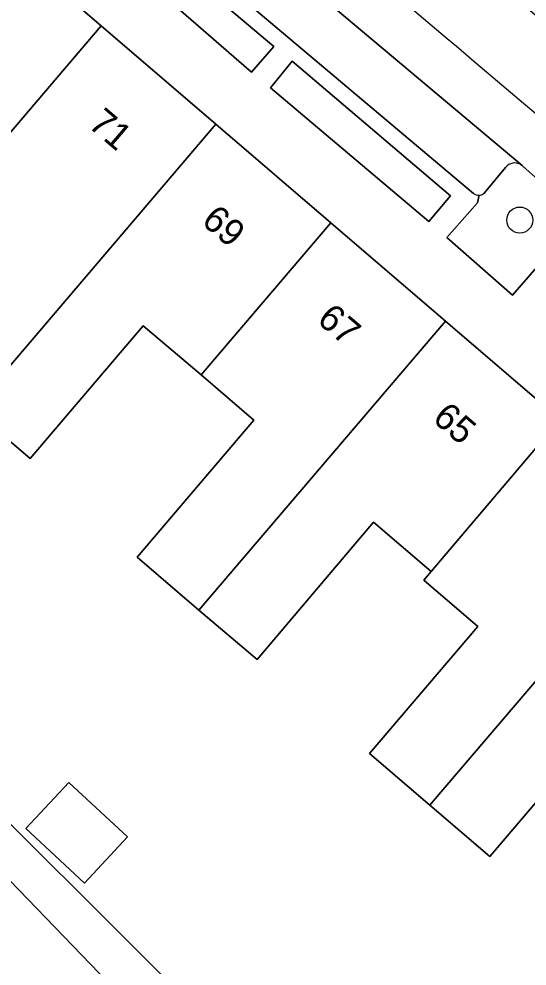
# Model space of a CAD drawing. Extents: x 159716 to 160783, y 383290 to 384031.
# Drawn here: x 160364.55 to 160383.63, y 383649.89 to 383685.43 of the extents above; entities that cross this region are included whole.
import ezdxf

# ---------------------------------------------------------------- set-up
doc = ezdxf.new("R2010")
doc.units = 0
for name, color, linetype in [('IMGEO_Boom', 7, 'Continuous'), ('IMGEO_Erf', 7, 'Continuous'), ('IMGEO_Groenvoorziening', 7, 'Continuous'), ('IMGEO_Pand', 7, 'Continuous'), ('IMGEO_Pand_nummerreeks', 7, 'Continuous'), ('IMGEO_Parkeervlak_open', 7, 'Continuous'), ('IMGEO_Rijbaan_lokaal_gesloten', 7, 'Continuous'), ('IMGEO_Rijbaan_lokaal_open', 7, 'Continuous'), ('IMGEO_Voetpad_open', 7, 'Continuous')]:
    doc.layers.add(name, color=color, linetype=linetype)

msp = doc.modelspace()

# ---------------------------------------------------------------- linework, layer by layer
at = {"layer": 'IMGEO_Boom'}
msp.add_circle((160383.356, 383677.882), 0.489, dxfattribs=at)
at = {"layer": 'IMGEO_Erf'}
for points in [[(160388.712, 383648.669), (160387.066, 383650.075), (160385.793, 383651.162), (160390.046, 383656.145), (160388.65, 383657.338), (160386.585, 383659.104), (160386.263, 383658.727), (160382.234, 383654.007), (160379.984, 383655.928), (160377.713, 383657.866), (160381.786, 383662.637), (160379.753, 383664.373), (160380.026, 383664.694), (160377.861, 383666.541), (160373.49, 383661.388), (160371.31, 383663.249), (160368.988, 383665.233), (160373.372, 383670.371), (160371.386, 383672.079), (160369.22, 383673.913), (160364.968, 383668.93), (160362.808, 383670.774)], [(160363.424, 383656.017), (160374.313, 383645.169)], [(160376.678, 383640.182), (160362.508, 383654.857), (160357.777, 383653.338), (160358.465, 383651.227), (160356.089, 383650.453), (160355.504, 383650.263), (160356.696, 383646.604)]]:
    msp.add_lwpolyline(points, dxfattribs=at)
msp.add_lwpolyline([(160368.623, 383654.734), (160367.009, 383653.005), (160364.813, 383655.056), (160366.428, 383656.784)], close=True, dxfattribs=at)
at = {"layer": 'IMGEO_Groenvoorziening'}
for points in [[(160368.351, 383689.255), (160367.587, 383688.386), (160373.286, 383683.437), (160374.121, 383684.397)], [(160380.76, 383678.786), (160374.815, 383683.843), (160373.991, 383682.849), (160379.944, 383677.827)]]:
    msp.add_lwpolyline(points, close=True, dxfattribs=at)
for points in [[(160382.823, 383679.857), (160382.031, 383678.9)], [(160385.38, 383678.203), (160385.346, 383678.241), (160383.484, 383679.897), (160383.444, 383679.932), (160383.401, 383679.962)], [(160381.828, 383678.812), (160381.771, 383678.531), (160380.62, 383677.227), (160383.087, 383675.06), (160384.25, 383676.409), (160384.513, 383676.525)]]:
    msp.add_lwpolyline(points, dxfattribs=at)
for centre, radius, start, end in [((160383.171, 383679.585), 0.442, 58.6127, 141.9796), ((160381.817, 383679.116), 0.304, 272.1264, 314.7468)]:
    msp.add_arc(centre, radius, start, end, dxfattribs=at)
at = {"layer": 'IMGEO_Pand'}
for points in [[(160367.634, 383685.167), (160363.163, 383688.996), (160358.229, 383683.234), (160360.591, 383681.287), (160356.332, 383676.298), (160358.584, 383674.377), (160358.832, 383674.667), (160362.838, 383679.359), (160362.744, 383679.439)], [(160371.944, 383681.475), (160367.634, 383685.167), (160362.744, 383679.439), (160362.838, 383679.359), (160358.832, 383674.667), (160360.658, 383673.109), (160360.411, 383672.82), (160362.808, 383670.774)], [(160376.255, 383677.783), (160371.944, 383681.475), (160362.808, 383670.774), (160364.968, 383668.93), (160369.22, 383673.913), (160371.386, 383672.079)], [(160380.565, 383674.091), (160376.255, 383677.783), (160371.386, 383672.079), (160373.372, 383670.371), (160368.988, 383665.233), (160371.31, 383663.249)], [(160384.875, 383670.399), (160380.565, 383674.091), (160371.31, 383663.249), (160373.49, 383661.388), (160377.861, 383666.541), (160380.026, 383664.694)], [(160389.186, 383666.706), (160384.875, 383670.399), (160380.026, 383664.694), (160379.753, 383664.373), (160381.786, 383662.637), (160377.713, 383657.866), (160379.984, 383655.928), (160380.109, 383656.074)], [(160393.496, 383663.015), (160389.186, 383666.706), (160380.109, 383656.074), (160379.984, 383655.928), (160382.234, 383654.007), (160386.263, 383658.727), (160386.585, 383659.104), (160388.65, 383657.338)], [(160368.623, 383654.734), (160366.428, 383656.784), (160364.813, 383655.056), (160367.009, 383653.005)]]:
    msp.add_lwpolyline(points, close=True, dxfattribs=at)
at = {"layer": 'IMGEO_Parkeervlak_open'}
for points in [[(160383.401, 383679.962), (160383.444, 383679.932), (160369.037, 383692.028)], [(160368.306, 383690.095), (160381.618, 383678.885)], [(160382.031, 383678.9), (160382.823, 383679.857)]]:
    msp.add_lwpolyline(points, dxfattribs=at)
for centre, radius, start, end in [((160383.171, 383679.585), 0.442, 58.6127, 141.9796), ((160381.818, 383679.12), 0.309, 229.7175, 271.9457), ((160381.817, 383679.116), 0.304, 272.1264, 314.7468)]:
    msp.add_arc(centre, radius, start, end, dxfattribs=at)
at = {"layer": 'IMGEO_Rijbaan_lokaal_gesloten'}
msp.add_lwpolyline([(160367.771, 383695.476), (160365.787, 383697.076), (160364.635, 383695.704), (160367.109, 383693.644), (160368.962, 383692.1), (160369.037, 383692.028), (160383.444, 383679.932), (160383.484, 383679.897), (160385.346, 383678.241), (160391.435, 383672.99)], dxfattribs=at)
for centre, radius, start, end in [((158659.777, 381646.196), 2670.538, 49.747647, 50.188073), ((158671.202, 381661.256), 2648.848, 49.726926, 50.171391), ((160162.334, 383417.758), 344.779, 49.07735, 50.09837)]:
    msp.add_arc(centre, radius, start, end, dxfattribs=at)
at = {"layer": 'IMGEO_Rijbaan_lokaal_open'}
for centre, radius, start, end in [((158659.777, 381646.196), 2670.538, 49.747647, 50.188073), ((158671.202, 381661.256), 2648.848, 49.726926, 50.171391), ((160162.334, 383417.758), 344.779, 49.07735, 50.09837)]:
    msp.add_arc(centre, radius, start, end, dxfattribs=at)
at = {"layer": 'IMGEO_Voetpad_open'}
for points in [[(160355.902, 383694.92), (160355.799, 383694.787), (160361.049, 383690.367), (160363.163, 383688.996), (160367.634, 383685.167), (160371.944, 383681.475), (160376.255, 383677.783), (160380.565, 383674.091), (160384.875, 383670.399), (160389.186, 383666.706), (160393.496, 383663.015), (160397.807, 383659.322), (160402.121, 383655.627), (160402.445, 383655.31), (160404.075, 383653.502), (160406.534, 383651.357)], [(160381.618, 383678.885), (160368.306, 383690.095)], [(160374.313, 383645.169), (160363.424, 383656.017), (160355.639, 383653.916), (160353.338, 383657.506), (160352.285, 383661.497), (160352.217, 383661.479), (160351.395, 383664.618), (160350.401, 383668.415), (160349.588, 383671.718), (160349.54, 383671.705), (160348.679, 383674.995), (160348.721, 383675.006), (160347.317, 383680.387), (160345.649, 383679.947), (160346.992, 383675.05), (160348.001, 383671.292), (160352.338, 383655.325), (160352.345, 383655.296), (160352.455, 383655.325), (160353.014, 383653.208), (160347.544, 383651.732), (160344.076, 383650.797), (160341.408, 383649.957), (160337.373, 383648.908)], [(160384.513, 383676.525), (160384.25, 383676.409), (160383.087, 383675.06), (160380.62, 383677.227), (160381.771, 383678.531), (160381.828, 383678.812)], [(160328.617, 383645.07), (160351.197, 383651.165), (160354.816, 383652.373), (160357.777, 383653.338), (160362.508, 383654.857), (160376.678, 383640.182)]]:
    msp.add_lwpolyline(points, dxfattribs=at)
for points in [[(160368.351, 383689.255), (160374.121, 383684.397), (160373.286, 383683.437), (160367.587, 383688.386)], [(160374.815, 383683.843), (160380.76, 383678.786), (160379.944, 383677.827), (160373.991, 383682.849)]]:
    msp.add_lwpolyline(points, close=True, dxfattribs=at)
msp.add_arc((160381.818, 383679.12), 0.309, 229.7175, 271.9457, dxfattribs=at)

# ---------------------------------------------------------------- texts
at = {"layer": 'IMGEO_Pand_nummerreeks'}
for s, p in [('71', (160367.107, 383681.402)), ('69', (160371.358, 383677.773)), ('67', (160375.695, 383674.07)), ('65', (160380.032, 383670.368))]:
    msp.add_text(s, height=1, rotation=319.5148, dxfattribs=at).set_placement(p)

doc.saveas('drawing.dxf')
